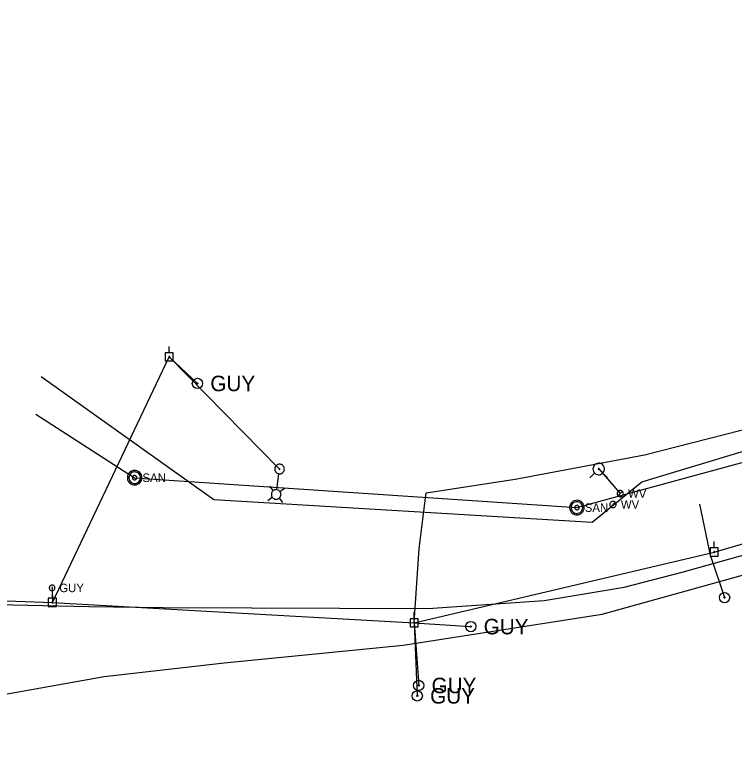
# Model space of a CAD drawing. Extents: x 596028 to 606371, y 330010 to 403088.
# Drawn here: x 604254.1 to 604579.4, y 333598 to 333935 of the extents above; entities that cross this region are included whole.
import ezdxf

# ---------------------------------------------------------------- set-up
doc = ezdxf.new("R2010")
doc.units = 0
for name, color, linetype in [('E_LTG', 7, 'Continuous'), ('E_UTL_E_UG', 7, 'Continuous'), ('E_UTL_EGuyWire', 7, 'Continuous'), ('E_UTL_EPowerPole', 7, 'Continuous'), ('E_UTL_FO_UG', 7, 'Continuous'), ('E_UTL_FO_UG_QWEST', 7, 'Continuous'), ('E_UTL_Overhead', 7, 'Continuous'), ('E_UTL_SAN_MH', 7, 'Continuous'), ('E_UTL_SAN_UG', 7, 'Continuous'), ('E_UTL_T_UG', 7, 'Continuous'), ('E_UTL_W', 7, 'Continuous'), ('E_UTL_W_UG', 7, 'Continuous'), ('E_UTL_WHydrant', 7, 'Continuous')]:
    doc.layers.add(name, color=color, linetype=linetype)

msp = doc.modelspace()

# ---------------------------------------------------------------- linework, layer by layer
at = {"layer": 'E_LTG'}
for points in [[(604373.56, 333727.44), (604373.97, 333727.43), (604374.38, 333727.49), (604374.77, 333727.63), (604375.13, 333727.84), (604375.44, 333728.11), (604375.69, 333728.44), (604375.88, 333728.81), (604375.99, 333729.21), (604376.03, 333729.62), (604375.99, 333730.03), (604375.87, 333730.42), (604375.67, 333730.79), (604375.42, 333731.11), (604375.1, 333731.38), (604374.74, 333731.59), (604374.35, 333731.72), (604373.94, 333731.77), (604373.53, 333731.75), (604373.13, 333731.65), (604372.75, 333731.48), (604372.42, 333731.23), (604372.13, 333730.93), (604371.91, 333730.58), (604371.76, 333730.2), (604371.69, 333729.79), (604371.69, 333729.38), (604371.77, 333728.97), (604371.93, 333728.59), (604372.15, 333728.24), (604372.44, 333727.95), (604372.78, 333727.71), (604373.16, 333727.54), (604373.56, 333727.44)], [(604372.59, 333720.29), (604373.56, 333727.41)], [(604373.83, 333729.44), (604373.86, 333729.43), (604373.89, 333729.44), (604373.92, 333729.45), (604373.95, 333729.47), (604373.97, 333729.49), (604373.99, 333729.51), (604374.01, 333729.54), (604374.02, 333729.57), (604374.02, 333729.6), (604374.02, 333729.63), (604374.01, 333729.66), (604373.99, 333729.69), (604373.97, 333729.72), (604373.95, 333729.74), (604373.92, 333729.75), (604373.89, 333729.76), (604373.86, 333729.77), (604373.83, 333729.77), (604373.8, 333729.76), (604373.77, 333729.74), (604373.74, 333729.73), (604373.72, 333729.7), (604373.7, 333729.68), (604373.69, 333729.65), (604373.69, 333729.62), (604373.69, 333729.58), (604373.69, 333729.55), (604373.71, 333729.52), (604373.72, 333729.5), (604373.75, 333729.47), (604373.77, 333729.46), (604373.8, 333729.44), (604373.83, 333729.44)], [(604370.99, 333719.82), (604369.47, 333721.82)], [(604374.01, 333719.41), (604376.01, 333720.93)], [(604372, 333715.95), (604372.41, 333715.93), (604372.82, 333715.99), (604373.21, 333716.13), (604373.57, 333716.34), (604373.88, 333716.61), (604374.13, 333716.94), (604374.32, 333717.31), (604374.43, 333717.71), (604374.47, 333718.12), (604374.42, 333718.53), (604374.31, 333718.93), (604374.11, 333719.29), (604373.85, 333719.62), (604373.54, 333719.88), (604373.18, 333720.09), (604372.79, 333720.22), (604372.38, 333720.28), (604371.97, 333720.25), (604371.56, 333720.15), (604371.19, 333719.98), (604370.85, 333719.74), (604370.57, 333719.43), (604370.35, 333719.08), (604370.2, 333718.7), (604370.12, 333718.29), (604370.13, 333717.88), (604370.21, 333717.47), (604370.37, 333717.09), (604370.59, 333716.74), (604370.88, 333716.45), (604371.22, 333716.21), (604371.6, 333716.04), (604372, 333715.95)], [(604370.58, 333716.8), (604368.58, 333715.28)], [(604373.6, 333716.39), (604375.12, 333714.39)]]:
    msp.add_lwpolyline(points, dxfattribs=at)
at = {"layer": 'E_UTL_E_UG'}
for points in [[(604440.14, 333718.83), (604480.42, 333725.03), (604538.85, 333736.02), (604603.87, 333752.62), (604651.09, 333766.43), (604675.97, 333774.58), (604718.55, 333788.33), (604749.73, 333798.5), (604768.73, 333804.21), (604803.48, 333815.07), (604806.49, 333819.63), (604807.09, 333825.4), (604807.44, 333834.72)], [(604434.72, 333660.07), (604437.05, 333693.6), (604440.14, 333718.83)]]:
    msp.add_lwpolyline(points, dxfattribs=at)
at = {"layer": 'E_UTL_EGuyWire'}
for p, q in [((604323.94, 333780.31), (604336.7, 333768.3)), ((604568.86, 333689.94), (604575.08, 333671.42)), ((604270.99, 333675.83), (604271.13, 333669.29)), ((604434.72, 333660.07), (604436.1, 333627.01)), ((604434.72, 333660.07), (604460.32, 333658.33)), ((604434.72, 333660.07), (604436.75, 333631.7))]:
    msp.add_line(p, q, dxfattribs=at)
for points in [[(604272.27, 333675.83), (604272.25, 333676.08), (604272.18, 333676.31), (604272.07, 333676.53), (604271.92, 333676.72), (604271.74, 333676.88), (604271.52, 333677), (604271.29, 333677.08), (604271.05, 333677.11), (604270.81, 333677.1), (604270.57, 333677.05), (604270.35, 333676.94), (604270.15, 333676.8), (604269.98, 333676.63), (604269.85, 333676.42), (604269.76, 333676.19), (604269.71, 333675.95), (604269.71, 333675.71), (604269.76, 333675.47), (604269.85, 333675.24), (604269.98, 333675.04), (604270.15, 333674.86), (604270.35, 333674.72), (604270.57, 333674.62), (604270.81, 333674.56), (604271.05, 333674.55), (604271.29, 333674.59), (604271.52, 333674.67), (604271.74, 333674.79), (604271.92, 333674.95), (604272.07, 333675.14), (604272.18, 333675.36), (604272.25, 333675.59), (604272.27, 333675.83)], [(604271.15, 333675.83), (604271.15, 333675.86), (604271.14, 333675.89), (604271.13, 333675.92), (604271.11, 333675.94), (604271.08, 333675.96), (604271.06, 333675.98), (604271.03, 333675.99), (604271, 333675.99), (604270.97, 333675.99), (604270.94, 333675.98), (604270.91, 333675.97), (604270.89, 333675.95), (604270.87, 333675.93), (604270.85, 333675.91), (604270.84, 333675.88), (604270.83, 333675.85), (604270.83, 333675.82), (604270.84, 333675.79), (604270.85, 333675.76), (604270.87, 333675.73), (604270.89, 333675.71), (604270.91, 333675.69), (604270.94, 333675.68), (604270.97, 333675.67), (604271, 333675.67), (604271.03, 333675.68), (604271.06, 333675.69), (604271.08, 333675.7), (604271.11, 333675.72), (604271.13, 333675.75), (604271.14, 333675.77), (604271.15, 333675.8), (604271.15, 333675.83)]]:
    msp.add_lwpolyline(points, dxfattribs=at)
for centre, radius in [((604336.7, 333768.3), 2.33), ((604336.7, 333768.3), 0.292), ((604575.08, 333671.42), 2.33), ((604575.08, 333671.42), 0.292), ((604460.32, 333658.33), 2.33), ((604460.32, 333658.33), 0.292), ((604436.75, 333631.7), 2.33), ((604436.75, 333631.7), 0.292), ((604436.1, 333627.01), 2.33), ((604436.1, 333627.01), 0.292)]:
    msp.add_circle(centre, radius, dxfattribs=at)
at = {"layer": 'E_UTL_EPowerPole'}
for points in [[(604323.91, 333782.16), (604323.91, 333785.06)], [(604325.75, 333782.16), (604322.06, 333782.16)], [(604322.06, 333782.16), (604322.06, 333778.46)], [(604325.75, 333778.46), (604325.75, 333782.16)], [(604322.06, 333778.46), (604325.75, 333778.46)], [(604324.18, 333780.31), (604324.17, 333780.36), (604324.16, 333780.4), (604324.14, 333780.44), (604324.11, 333780.48), (604324.08, 333780.51), (604324.04, 333780.53), (604323.99, 333780.54), (604323.95, 333780.55), (604323.9, 333780.55), (604323.86, 333780.54), (604323.82, 333780.52), (604323.78, 333780.49), (604323.75, 333780.46), (604323.73, 333780.42), (604323.71, 333780.38), (604323.7, 333780.34), (604323.7, 333780.29), (604323.71, 333780.25), (604323.73, 333780.2), (604323.75, 333780.17), (604323.78, 333780.13), (604323.82, 333780.11), (604323.86, 333780.09), (604323.9, 333780.08), (604323.95, 333780.07), (604323.99, 333780.08), (604324.04, 333780.1), (604324.08, 333780.12), (604324.11, 333780.15), (604324.14, 333780.18), (604324.16, 333780.22), (604324.17, 333780.27), (604324.18, 333780.31)], [(604572.21, 333693.9), (604568.53, 333693.9)], [(604568.53, 333693.9), (604568.53, 333690.21)], [(604570.37, 333693.9), (604570.37, 333696.81)], [(604572.21, 333690.21), (604572.21, 333693.9)], [(604568.53, 333690.21), (604572.21, 333690.21)], [(604570.64, 333692.06), (604570.64, 333692.11), (604570.62, 333692.15), (604570.6, 333692.19), (604570.58, 333692.22), (604570.54, 333692.25), (604570.5, 333692.28), (604570.46, 333692.29), (604570.41, 333692.3), (604570.37, 333692.3), (604570.33, 333692.29), (604570.28, 333692.27), (604570.25, 333692.24), (604570.22, 333692.21), (604570.19, 333692.17), (604570.17, 333692.13), (604570.17, 333692.08), (604570.17, 333692.04), (604570.17, 333691.99), (604570.19, 333691.95), (604570.22, 333691.91), (604570.25, 333691.88), (604570.28, 333691.85), (604570.33, 333691.83), (604570.37, 333691.82), (604570.41, 333691.82), (604570.46, 333691.83), (604570.5, 333691.84), (604570.54, 333691.87), (604570.58, 333691.9), (604570.6, 333691.93), (604570.62, 333691.97), (604570.64, 333692.01), (604570.64, 333692.06)], [(604271.1, 333671.14), (604271.1, 333674.05)], [(604272.94, 333671.14), (604269.25, 333671.14)], [(604269.25, 333671.14), (604269.25, 333667.45)], [(604272.94, 333667.45), (604272.94, 333671.14)], [(604269.25, 333667.45), (604272.94, 333667.45)], [(604271.37, 333669.29), (604271.36, 333669.34), (604271.35, 333669.38), (604271.33, 333669.42), (604271.3, 333669.46), (604271.27, 333669.49), (604271.23, 333669.51), (604271.19, 333669.53), (604271.14, 333669.53), (604271.1, 333669.53), (604271.05, 333669.52), (604271.01, 333669.5), (604270.97, 333669.48), (604270.94, 333669.44), (604270.92, 333669.4), (604270.9, 333669.36), (604270.89, 333669.32), (604270.89, 333669.27), (604270.9, 333669.23), (604270.92, 333669.19), (604270.94, 333669.15), (604270.97, 333669.11), (604271.01, 333669.09), (604271.05, 333669.07), (604271.1, 333669.06), (604271.14, 333669.06), (604271.19, 333669.06), (604271.23, 333669.08), (604271.27, 333669.1), (604271.3, 333669.13), (604271.33, 333669.17), (604271.35, 333669.21), (604271.36, 333669.25), (604271.37, 333669.29)], [(604434.69, 333661.91), (604434.69, 333664.82)], [(604436.54, 333661.91), (604432.85, 333661.91)], [(604432.85, 333661.91), (604432.85, 333658.22)], [(604434.96, 333660.07), (604434.96, 333660.11), (604434.95, 333660.16), (604434.92, 333660.2), (604434.9, 333660.23), (604434.86, 333660.26), (604434.82, 333660.28), (604434.78, 333660.3), (604434.74, 333660.31), (604434.69, 333660.3), (604434.65, 333660.29), (604434.6, 333660.27), (604434.57, 333660.25), (604434.54, 333660.22), (604434.51, 333660.18), (604434.5, 333660.14), (604434.49, 333660.09), (604434.49, 333660.05), (604434.5, 333660), (604434.51, 333659.96), (604434.54, 333659.92), (604434.57, 333659.89), (604434.6, 333659.86), (604434.65, 333659.84), (604434.69, 333659.83), (604434.74, 333659.83), (604434.78, 333659.84), (604434.82, 333659.85), (604434.86, 333659.87), (604434.9, 333659.9), (604434.92, 333659.94), (604434.95, 333659.98), (604434.96, 333660.02), (604434.96, 333660.07)], [(604436.54, 333658.22), (604436.54, 333661.91)], [(604432.85, 333658.22), (604436.54, 333658.22)]]:
    msp.add_lwpolyline(points, dxfattribs=at)
at = {"layer": 'E_UTL_FO_UG'}
msp.add_lwpolyline([(604568.86, 333689.94), (604563.97, 333713.67)], dxfattribs=at)
at = {"layer": 'E_UTL_FO_UG_QWEST'}
msp.add_lwpolyline([(604064.36, 333597.95), (604125.52, 333607.24), (604222.69, 333622.89), (604294.58, 333635.82), (604348.76, 333642.01), (604429.81, 333649.86), (604519.71, 333664), (604602.19, 333686.85), (604652.71, 333705.68), (604723.21, 333725.29), (604801.25, 333748.09), (604835.09, 333762.42), (604848.03, 333769.94), (604883.85, 333785.99), (604890.17, 333789.47), (604890.94, 333790.11), (604892.16, 333796.08), (604892.06, 333804.65), (604893.55, 333818.96), (604893.11, 333877.27), (604889.73, 333952.96), (604886.58, 334030.08), (604884.67, 334105.68), (604880.28, 334183.13)], dxfattribs=at)
at = {"layer": 'E_UTL_Overhead'}
for p, q in [((604271.13, 333669.29), (604323.94, 333780.31)), ((604323.94, 333780.31), (604373.85, 333729.6))]:
    msp.add_line(p, q, dxfattribs=at)
for points in [[(604271.13, 333669.29), (604434.72, 333660.07), (604570.4, 333692.06), (604598.8, 333700.36), (604662.24, 333716.27), (604680.63, 333720.84), (604769.68, 333752.42)], [(604011.76, 333675.14), (604171.63, 333672.92), (604271.13, 333669.29)]]:
    msp.add_lwpolyline(points, dxfattribs=at)
at = {"layer": 'E_UTL_SAN_MH'}
for points in [[(604311.58, 333725.69), (604311.52, 333726.31), (604311.35, 333726.91), (604311.06, 333727.47), (604310.67, 333727.96), (604310.2, 333728.37), (604309.65, 333728.69), (604309.06, 333728.89), (604308.44, 333728.98), (604307.81, 333728.95), (604307.2, 333728.81), (604306.63, 333728.54), (604306.12, 333728.18), (604305.69, 333727.73), (604305.35, 333727.2), (604305.12, 333726.62), (604305, 333726), (604305, 333725.37), (604305.12, 333724.76), (604305.35, 333724.17), (604305.69, 333723.65), (604306.12, 333723.19), (604306.63, 333722.83), (604307.2, 333722.57), (604307.81, 333722.42), (604308.44, 333722.39), (604309.06, 333722.48), (604309.65, 333722.69), (604310.2, 333723), (604310.67, 333723.41), (604311.06, 333723.9), (604311.35, 333724.46), (604311.52, 333725.06), (604311.58, 333725.69)], [(604310.92, 333725.69), (604310.88, 333726.19), (604310.73, 333726.67), (604310.5, 333727.11), (604310.19, 333727.51), (604309.81, 333727.84), (604309.38, 333728.09), (604308.91, 333728.25), (604308.41, 333728.32), (604307.91, 333728.3), (604307.42, 333728.18), (604306.96, 333727.97), (604306.55, 333727.68), (604306.21, 333727.32), (604305.94, 333726.9), (604305.75, 333726.43), (604305.66, 333725.94), (604305.66, 333725.44), (604305.75, 333724.94), (604305.94, 333724.48), (604306.21, 333724.05), (604306.55, 333723.69), (604306.96, 333723.4), (604307.42, 333723.19), (604307.91, 333723.07), (604308.41, 333723.05), (604308.91, 333723.12), (604309.38, 333723.29), (604309.81, 333723.54), (604310.19, 333723.87), (604310.5, 333724.26), (604310.73, 333724.71), (604310.88, 333725.19), (604310.92, 333725.69)], [(604309.27, 333725.69), (604309.26, 333725.87), (604309.2, 333726.05), (604309.12, 333726.22), (604309, 333726.37), (604308.86, 333726.49), (604308.69, 333726.59), (604308.52, 333726.65), (604308.33, 333726.68), (604308.14, 333726.67), (604307.96, 333726.62), (604307.79, 333726.54), (604307.63, 333726.44), (604307.51, 333726.3), (604307.4, 333726.14), (604307.33, 333725.97), (604307.3, 333725.78), (604307.3, 333725.59), (604307.33, 333725.41), (604307.4, 333725.23), (604307.51, 333725.07), (604307.63, 333724.94), (604307.79, 333724.83), (604307.96, 333724.75), (604308.14, 333724.71), (604308.33, 333724.7), (604308.52, 333724.72), (604308.69, 333724.79), (604308.86, 333724.88), (604309, 333725), (604309.12, 333725.15), (604309.2, 333725.32), (604309.26, 333725.5), (604309.27, 333725.69)], [(604511.61, 333712.16), (604511.55, 333712.78), (604511.37, 333713.39), (604511.08, 333713.94), (604510.7, 333714.44), (604510.22, 333714.85), (604509.68, 333715.16), (604509.09, 333715.37), (604508.46, 333715.46), (604507.84, 333715.43), (604507.23, 333715.28), (604506.66, 333715.02), (604506.15, 333714.65), (604505.71, 333714.2), (604505.37, 333713.67), (604505.14, 333713.09), (604505.02, 333712.47), (604505.02, 333711.85), (604505.14, 333711.23), (604505.37, 333710.65), (604505.71, 333710.12), (604506.15, 333709.67), (604506.66, 333709.3), (604507.23, 333709.04), (604507.84, 333708.89), (604508.46, 333708.86), (604509.09, 333708.95), (604509.68, 333709.16), (604510.22, 333709.47), (604510.7, 333709.88), (604511.08, 333710.38), (604511.37, 333710.93), (604511.55, 333711.54), (604511.61, 333712.16)], [(604510.95, 333712.16), (604510.9, 333712.66), (604510.76, 333713.14), (604510.53, 333713.59), (604510.22, 333713.98), (604509.84, 333714.31), (604509.4, 333714.56), (604508.93, 333714.73), (604508.43, 333714.8), (604507.93, 333714.77), (604507.44, 333714.65), (604506.99, 333714.45), (604506.58, 333714.16), (604506.23, 333713.79), (604505.96, 333713.37), (604505.77, 333712.9), (604505.68, 333712.41), (604505.68, 333711.91), (604505.77, 333711.42), (604505.96, 333710.95), (604506.23, 333710.53), (604506.58, 333710.16), (604506.99, 333709.87), (604507.44, 333709.67), (604507.93, 333709.55), (604508.43, 333709.52), (604508.93, 333709.59), (604509.4, 333709.76), (604509.84, 333710.01), (604510.22, 333710.34), (604510.53, 333710.73), (604510.76, 333711.18), (604510.9, 333711.66), (604510.95, 333712.16)], [(604509.3, 333712.16), (604509.28, 333712.35), (604509.23, 333712.53), (604509.14, 333712.7), (604509.02, 333712.84), (604508.88, 333712.97), (604508.72, 333713.06), (604508.54, 333713.12), (604508.35, 333713.15), (604508.17, 333713.14), (604507.98, 333713.1), (604507.81, 333713.02), (604507.66, 333712.91), (604507.53, 333712.77), (604507.43, 333712.61), (604507.36, 333712.44), (604507.32, 333712.25), (604507.32, 333712.07), (604507.36, 333711.88), (604507.43, 333711.71), (604507.53, 333711.55), (604507.66, 333711.41), (604507.81, 333711.3), (604507.98, 333711.22), (604508.17, 333711.18), (604508.35, 333711.17), (604508.54, 333711.2), (604508.72, 333711.26), (604508.88, 333711.35), (604509.02, 333711.48), (604509.14, 333711.62), (604509.23, 333711.79), (604509.28, 333711.97), (604509.3, 333712.16)]]:
    msp.add_lwpolyline(points, dxfattribs=at)
at = {"layer": 'E_UTL_SAN_UG'}
for p, q in [((604508.31, 333712.16), (604702.1, 333765.29)), ((604263.66, 333754.35), (604308.28, 333725.69)), ((604308.28, 333725.69), (604508.31, 333712.16))]:
    msp.add_line(p, q, dxfattribs=at)
at = {"layer": 'E_UTL_T_UG'}
msp.add_line((604073.24, 333672.26), (604287.56, 333667.46), dxfattribs=at)
msp.add_lwpolyline([(604287.56, 333667.46), (604321.18, 333666.93), (604440.94, 333666.46), (604493.47, 333670.08), (604529.7, 333676.11), (604555.97, 333682.92), (604653.39, 333710.18), (604723.28, 333734.82), (604777.43, 333753.12), (604798.61, 333759.72), (604824.33, 333769.22), (604827.36, 333771.7), (604818.65, 333799.13), (604813.51, 333815.63), (604833.03, 333823.91), (604843.16, 333830.13), (604845.76, 333834.11), (604845.18, 333862.78), (604844.73, 333915.07), (604844.08, 333962.32)], dxfattribs=at)
at = {"layer": 'E_UTL_W'}
for points in [[(604529.32, 333718.5), (604529.29, 333718.77), (604529.21, 333719.03), (604529.09, 333719.27), (604528.92, 333719.48), (604528.72, 333719.66), (604528.48, 333719.8), (604528.23, 333719.88), (604527.96, 333719.92), (604527.69, 333719.91), (604527.42, 333719.85), (604527.18, 333719.73), (604526.96, 333719.58), (604526.77, 333719.38), (604526.62, 333719.15), (604526.52, 333718.9), (604526.47, 333718.63), (604526.47, 333718.36), (604526.52, 333718.1), (604526.62, 333717.85), (604526.77, 333717.62), (604526.96, 333717.42), (604527.18, 333717.26), (604527.42, 333717.15), (604527.69, 333717.09), (604527.96, 333717.07), (604528.23, 333717.11), (604528.48, 333717.2), (604528.72, 333717.34), (604528.92, 333717.51), (604529.09, 333717.73), (604529.21, 333717.97), (604529.29, 333718.23), (604529.32, 333718.5)], [(604526.88, 333717.49), (604528.9, 333719.51)], [(604526.06, 333713.57), (604526.03, 333713.84), (604525.95, 333714.1), (604525.83, 333714.34), (604525.66, 333714.55), (604525.46, 333714.73), (604525.22, 333714.86), (604524.97, 333714.95), (604524.7, 333714.99), (604524.43, 333714.98), (604524.16, 333714.91), (604523.92, 333714.8), (604523.7, 333714.64), (604523.51, 333714.45), (604523.36, 333714.22), (604523.26, 333713.97), (604523.21, 333713.7), (604523.21, 333713.43), (604523.26, 333713.16), (604523.36, 333712.91), (604523.51, 333712.69), (604523.7, 333712.49), (604523.92, 333712.33), (604524.16, 333712.22), (604524.43, 333712.16), (604524.7, 333712.14), (604524.97, 333712.18), (604525.22, 333712.27), (604525.46, 333712.41), (604525.66, 333712.58), (604525.83, 333712.8), (604525.95, 333713.04), (604526.03, 333713.3), (604526.06, 333713.57)], [(604523.62, 333712.56), (604525.64, 333714.57)]]:
    msp.add_lwpolyline(points, dxfattribs=at)
at = {"layer": 'E_UTL_W_UG'}
msp.add_line((604518.18, 333729.63), (604527.89, 333718.5), dxfattribs=at)
for points in [[(604515.23, 333705.55), (604537.69, 333723.74), (604678.54, 333766.26), (604808.21, 333809.92), (604813.3, 333825.61), (604848.02, 333839.34), (604848.13, 333846.41)], [(604266.08, 333771.46), (604344.12, 333715.88), (604515.23, 333705.55)]]:
    msp.add_lwpolyline(points, dxfattribs=at)
at = {"layer": 'E_UTL_WHydrant'}
for points in [[(604515.56, 333729.63), (604515.6, 333729.13), (604515.75, 333728.65), (604515.97, 333728.21), (604516.28, 333727.82), (604516.66, 333727.49), (604517.09, 333727.24), (604517.56, 333727.08), (604518.06, 333727.01), (604518.55, 333727.03), (604519.04, 333727.15), (604519.49, 333727.35), (604519.9, 333727.64), (604520.24, 333728), (604520.51, 333728.42), (604520.7, 333728.89), (604520.79, 333729.38), (604520.79, 333729.87), (604520.7, 333730.36), (604520.51, 333730.83), (604520.24, 333731.25), (604519.9, 333731.61), (604519.49, 333731.9), (604519.04, 333732.1), (604518.55, 333732.22), (604518.06, 333732.24), (604517.56, 333732.17), (604517.09, 333732.01), (604516.66, 333731.76), (604516.28, 333731.43), (604515.97, 333731.04), (604515.75, 333730.6), (604515.6, 333730.12), (604515.56, 333729.63)], [(604516.34, 333727.79), (604514.2, 333725.65)], [(604517.98, 333729.63), (604517.98, 333729.59), (604517.99, 333729.55), (604518.01, 333729.52), (604518.03, 333729.49), (604518.06, 333729.46), (604518.1, 333729.44), (604518.13, 333729.43), (604518.17, 333729.42), (604518.21, 333729.43), (604518.25, 333729.44), (604518.28, 333729.45), (604518.31, 333729.47), (604518.34, 333729.5), (604518.36, 333729.53), (604518.37, 333729.57), (604518.38, 333729.61), (604518.38, 333729.64), (604518.37, 333729.68), (604518.36, 333729.72), (604518.34, 333729.75), (604518.31, 333729.78), (604518.28, 333729.8), (604518.25, 333729.81), (604518.21, 333729.82), (604518.17, 333729.83), (604518.13, 333729.82), (604518.1, 333729.81), (604518.06, 333729.79), (604518.03, 333729.76), (604518.01, 333729.73), (604517.99, 333729.7), (604517.98, 333729.66), (604517.98, 333729.63)], [(604520.01, 333727.79), (604522.16, 333725.65)]]:
    msp.add_lwpolyline(points, dxfattribs=at)

# ---------------------------------------------------------------- texts
at = {"layer": 'E_UTL_EGuyWire'}
for height, p in [(7, (604342.53, 333764.8)), (3.85, (604274.2, 333673.91)), (7, (604466.16, 333654.83)), (7, (604442.58, 333628.2)), (7, (604441.93, 333623.51))]:
    msp.add_text('GUY', height=height, dxfattribs=at).set_placement(p)
at = {"layer": 'E_UTL_SAN_MH'}
for p in [(604311.85, 333723.74), (604511.87, 333710.21)]:
    msp.add_text('SAN', height=3.849, dxfattribs=at).set_placement(p)
at = {"layer": 'E_UTL_W'}
for p in [(604531.45, 333716.57), (604528.2, 333711.64)]:
    msp.add_text('WV', height=3.85, dxfattribs=at).set_placement(p)

doc.saveas('drawing.dxf')
